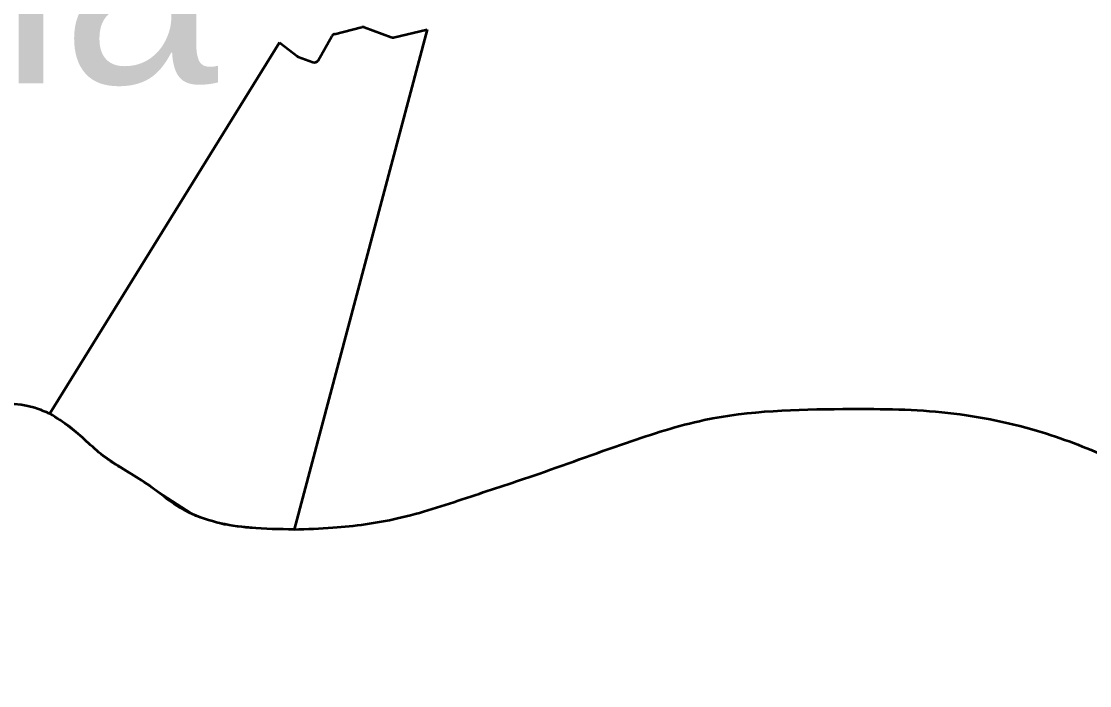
# Model space of a CAD drawing. Extents: x 553962 to 842807, y 8883888 to 9032388.
# Drawn here: x 802535 to 805083, y 9015789 to 9017375 of the extents above; entities that cross this region are included whole.
import ezdxf

# ---------------------------------------------------------------- set-up
doc = ezdxf.new("R2010")
doc.units = 0
doc.header["$LTSCALE"] = 160
doc.layers.add('60', color=7, linetype='Continuous', lineweight=13)

msp = doc.modelspace()

# ---------------------------------------------------------------- linework, layer by layer
at = {"layer": '60', "lineweight": 53}
for p, q in [((803503.1, 9017355.5), (803185.5, 9016162)), ((803281.8, 9017344.8), (803346.6, 9017361.1)), ((803281.8, 9017344.8), (803346.6, 9017361.1)), ((803352.5, 9017360.8), (803417.2, 9017337.1)), ((803352.5, 9017360.8), (803417.2, 9017337.1)), ((803422.9, 9017336.7), (803503.1, 9017355.5)), ((803422.9, 9017336.7), (803503.1, 9017355.5)), ((803242.7, 9017281.7), (803275.6, 9017340)), ((803242.7, 9017281.7), (803275.6, 9017340)), ((802602.7, 9016438.8), (803150.8, 9017324.8)), ((802602.7, 9016438.8), (803150.8, 9017324.8)), ((803195.4, 9017290.6), (803230.4, 9017277.2)), ((803195.4, 9017290.6), (803230.4, 9017277.2))]:
    msp.add_line(p, q, dxfattribs=at)
at = {"layer": '60', "lineweight": 35}
msp.add_line((803185.5, 9016162), (803185.5, 9016162), dxfattribs=at)
at = {"layer": '60', "lineweight": 53}
for points in [[(803503.1, 9017355.5), (803185.5, 9016162), (803185.5, 9016162)], [(803150.8, 9017324.8), (803184.9, 9017298.1), (803192, 9017292.5)], [(803150.8, 9017324.8), (803184.9, 9017298.1), (803192, 9017292.5)]]:
    msp.add_lwpolyline(points, dxfattribs=at)
at = {"layer": '60', "lineweight": 35}
msp.add_lwpolyline([(803180.5, 9016162), (803110.9, 9016164.1), (803018.7, 9016173.4), (802951.3, 9016193.8), (802862.1, 9016251.2), (802814.8, 9016283.6), (802765.5, 9016314.6), (802714.9, 9016349.4), (802673, 9016387.8), (802634.5, 9016418.5), (802602.7, 9016438.8)], dxfattribs=at)
at = {"layer": '60'}
msp.add_lwpolyline([(802602.7, 9016438.8), (802634.5, 9016418.5), (802673, 9016387.8), (802714.9, 9016349.4), (802765.5, 9016314.6), (802814.8, 9016283.6), (802862.1, 9016251.2), (802951.3, 9016193.8), (803018.7, 9016173.4), (803110.9, 9016164.1), (803180.5, 9016162), (803185.5, 9016162)], dxfattribs=at)
at = {"layer": '60', "lineweight": 53}
for centre, radius, start, end in [((803349.1, 9017351.4), 10, 69.871, 104.1413), ((803349.1, 9017351.4), 10, 69.871, 104.1413), ((803284.3, 9017335.1), 10, 104.1413, 150.6026), ((803284.3, 9017335.1), 10, 104.1413, 150.6026), ((803420.6, 9017346.5), 10, 249.871, 283.1746), ((803420.6, 9017346.5), 10, 249.871, 283.1746), ((803200.1, 9017302.8), 13.1, 231.8265, 249.1896), ((803200.1, 9017302.8), 13.1, 231.8265, 249.1896), ((803234, 9017286.6), 10, 249.1896, 330.6026), ((803234, 9017286.6), 10, 249.1896, 330.6026)]:
    msp.add_arc(centre, radius, start, end, dxfattribs=at)
at = {"layer": '60'}
for points in [[(802054.4, 9016178.1), (802076.1, 9016208.2), (802099.3, 9016257.7), (802146.8, 9016321.1), (802222.2, 9016372.9), (802301.4, 9016409.5), (802566.6, 9016452.9), (802602.7, 9016438.8)], [(803185.5, 9016162), (803278.1, 9016166.4), (803432.3, 9016188.7), (803596.9, 9016237.6), (803755.1, 9016290.3), (803978.3, 9016368.9), (804164.1, 9016423.5), (804494.8, 9016449.6), (804730.7, 9016442.2), (804959.1, 9016397.4), (805128.4, 9016334.2), (805288.9, 9016252.2), (805418.6, 9016166.7), (805530.6, 9016064.2), (805697.4, 9015903.4), (805831.9, 9015790.9), (805939, 9015698.5)]]:
    msp.add_spline(points, degree=3, dxfattribs=at)
at = {"layer": '60', "lineweight": 53}
for points in [[(802055.4, 9016177.2), (802076.1, 9016208.2), (802099.3, 9016257.7), (802146.8, 9016321.1), (802222.2, 9016372.9), (802301.4, 9016409.5), (802566.6, 9016452.9), (802602.7, 9016438.8)], [(803185.5, 9016162), (803080.7, 9016165.9), (802925.6, 9016207.3), (802827.9, 9016275.1), (802730.2, 9016337.8), (802650.3, 9016406.8), (802602.7, 9016438.8)], [(803185.5, 9016162), (803278.1, 9016166.4), (803432.3, 9016188.7), (803596.9, 9016237.6), (803755.1, 9016290.3), (803978.3, 9016368.9), (804164.1, 9016423.5), (804494.8, 9016449.6), (804730.7, 9016442.2), (804959.1, 9016397.4), (805128.4, 9016334.2), (805288.9, 9016252.2), (805418.6, 9016166.7), (805530.6, 9016064.2), (805697.4, 9015903.4), (805831.9, 9015790.9), (805939, 9015698.5)]]:
    msp.add_spline(points, degree=3, dxfattribs=at)
at = {"layer": '60', "lineweight": 35}
for points in [[(802056.4, 9016178.5), (802076.1, 9016208.2), (802099.3, 9016257.7), (802146.8, 9016321.1), (802222.2, 9016372.9), (802301.4, 9016409.5), (802566.6, 9016452.9), (802602.7, 9016438.8)], [(803185.5, 9016162), (803278.1, 9016166.4), (803432.3, 9016188.7), (803596.9, 9016237.6), (803755.1, 9016290.3), (803978.3, 9016368.9), (804164.1, 9016423.5), (804494.8, 9016449.6), (804730.7, 9016442.2), (804959.1, 9016397.4), (805128.4, 9016334.2), (805288.9, 9016252.2), (805418.6, 9016166.7), (805530.6, 9016064.2), (805697.4, 9015903.4), (805831.9, 9015790.9), (805939, 9015698.5)]]:
    msp.add_spline(points, degree=3, dxfattribs=at)

# ---------------------------------------------------------------- texts
at = {"layer": '60'}
msp.add_text('Gouveia', height=500, dxfattribs=at).set_placement((800513.8, 9017227.2))

doc.saveas('drawing.dxf')
